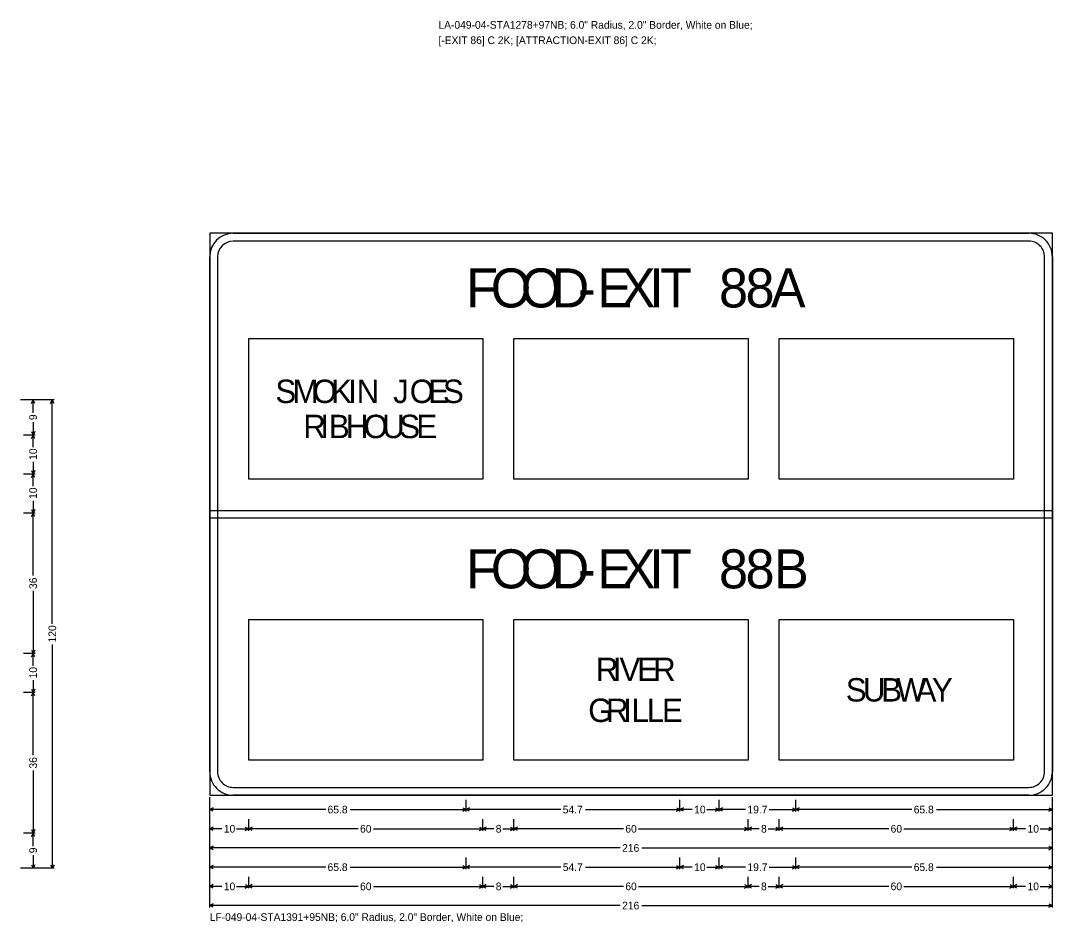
# Model space of a CAD drawing. Extents: x 667331 to 731245, y 738830 to 753817.
# Drawn here: x 729584.1 to 730060.1, y 746781.6 to 747197.6 of the extents above; entities that cross this region are included whole.
import ezdxf

# ---------------------------------------------------------------- set-up
doc = ezdxf.new("R2010")
doc.units = 0
doc.layers.add('R_SIGN', color=7, linetype='Continuous')

msp = doc.modelspace()

# ---------------------------------------------------------------- linework, layer by layer
at = {"layer": 'R_SIGN'}
for p, q in [((729689.3, 746986.04), (729689.3, 747050.84)), ((729689.3, 747050.84), (729797.3, 747050.84)), ((729797.3, 747050.84), (729797.3, 746986.04)), ((729811.7, 746986.04), (729811.7, 747050.84)), ((729811.7, 747050.84), (729919.7, 747050.84)), ((729919.7, 747050.84), (729919.7, 746986.04)), ((729934.1, 746986.04), (729934.1, 747050.84)), ((729934.1, 747050.84), (730042.1, 747050.84)), ((730042.1, 747050.84), (730042.1, 746986.04)), ((729599.57, 747022.58), (729584.06, 747022.58)), ((729590.71, 747022.58), (729585.39, 747022.58)), ((729589.03, 747021), (729589.82, 747022.58)), ((729589.82, 747016.58), (729589.82, 747022.58)), ((729590.61, 747021), (729589.82, 747022.58)), ((729597.89, 747021), (729598.68, 747022.58)), ((729598.68, 746919.34), (729598.68, 747022.58)), ((729599.47, 747021), (729598.68, 747022.58)), ((729589.82, 747012.38), (729589.82, 747006.38)), ((729590.71, 747006.38), (729585.39, 747006.38)), ((729589.03, 747007.96), (729589.82, 747006.38)), ((729589.03, 747004.8), (729589.82, 747006.38)), ((729590.61, 747007.96), (729589.82, 747006.38)), ((729589.82, 747000.73), (729589.82, 747006.38)), ((729590.61, 747004.8), (729589.82, 747006.38)), ((729589.03, 746989.96), (729589.82, 746988.38)), ((729589.82, 746994.04), (729589.82, 746988.38)), ((729590.61, 746989.96), (729589.82, 746988.38)), ((729590.71, 746988.38), (729585.39, 746988.38)), ((729589.03, 746986.8), (729589.82, 746988.38)), ((729589.82, 746982.73), (729589.82, 746988.38)), ((729590.61, 746986.8), (729589.82, 746988.38)), ((729797.3, 746986.04), (729689.3, 746986.04)), ((729919.7, 746986.04), (729811.7, 746986.04)), ((730042.1, 746986.04), (729934.1, 746986.04)), ((729589.82, 746976.04), (729589.82, 746970.38)), ((729589.03, 746971.96), (729589.82, 746970.38)), ((729590.61, 746971.96), (729589.82, 746970.38)), ((729590.71, 746970.38), (729585.39, 746970.38)), ((729589.03, 746968.8), (729589.82, 746970.38)), ((729589.82, 746941.51), (729589.82, 746970.38)), ((729590.61, 746968.8), (729589.82, 746970.38)), ((729589.82, 746934.45), (729589.82, 746905.58)), ((729689.3, 746856.44), (729689.3, 746921.24)), ((729689.3, 746921.24), (729797.3, 746921.24)), ((729797.3, 746921.24), (729797.3, 746856.44)), ((729811.7, 746856.44), (729811.7, 746921.24)), ((729811.7, 746921.24), (729919.7, 746921.24)), ((729919.7, 746921.24), (729919.7, 746856.44)), ((729934.1, 746856.44), (729934.1, 746921.24)), ((729934.1, 746921.24), (730042.1, 746921.24)), ((730042.1, 746921.24), (730042.1, 746856.44)), ((729598.68, 746909.82), (729598.68, 746806.58)), ((729590.71, 746905.58), (729585.39, 746905.58)), ((729589.03, 746907.16), (729589.82, 746905.58)), ((729589.03, 746904), (729589.82, 746905.58)), ((729590.61, 746907.16), (729589.82, 746905.58)), ((729589.82, 746899.93), (729589.82, 746905.58)), ((729590.61, 746904), (729589.82, 746905.58)), ((729589.82, 746893.24), (729589.82, 746887.58)), ((729590.71, 746887.58), (729585.39, 746887.58)), ((729589.03, 746889.16), (729589.82, 746887.58)), ((729589.03, 746886), (729589.82, 746887.58)), ((729590.61, 746889.16), (729589.82, 746887.58)), ((729589.82, 746858.71), (729589.82, 746887.58)), ((729590.61, 746886), (729589.82, 746887.58)), ((729797.3, 746856.44), (729689.3, 746856.44)), ((729919.7, 746856.44), (729811.7, 746856.44)), ((730042.1, 746856.44), (729934.1, 746856.44)), ((729589.82, 746851.65), (729589.82, 746822.78)), ((729671.3, 746788.42), (729671.3, 746839.36)), ((729671.3, 746832.71), (729671.3, 746838.03)), ((729789.65, 746832.71), (729789.65, 746838.03)), ((729888.29, 746832.71), (729888.29, 746838.03)), ((729906.29, 746832.71), (729906.29, 746838.03)), ((729941.75, 746832.71), (729941.75, 746838.03)), ((729941.75, 746832.71), (729941.75, 746838.03)), ((730060.1, 746788.42), (730060.1, 746839.36)), ((730060.1, 746832.71), (730060.1, 746838.03)), ((729672.89, 746834.39), (729671.3, 746833.6)), ((729724.81, 746833.6), (729671.3, 746833.6)), ((729672.89, 746832.81), (729671.3, 746833.6)), ((729736.14, 746833.6), (729789.65, 746833.6)), ((729788.07, 746834.39), (729789.65, 746833.6)), ((729788.07, 746832.81), (729789.65, 746833.6)), ((729791.24, 746834.39), (729789.65, 746833.6)), ((729833.33, 746833.6), (729789.65, 746833.6)), ((729791.24, 746832.81), (729789.65, 746833.6)), ((729844.62, 746833.6), (729888.29, 746833.6)), ((729886.71, 746834.39), (729888.29, 746833.6)), ((729886.71, 746832.81), (729888.29, 746833.6)), ((729889.88, 746834.39), (729888.29, 746833.6)), ((729893.95, 746833.6), (729888.29, 746833.6)), ((729889.88, 746832.81), (729888.29, 746833.6)), ((729900.64, 746833.6), (729906.29, 746833.6)), ((729904.71, 746834.39), (729906.29, 746833.6)), ((729904.71, 746832.81), (729906.29, 746833.6)), ((729907.88, 746834.39), (729906.29, 746833.6)), ((729918.54, 746833.6), (729906.29, 746833.6)), ((729907.88, 746832.81), (729906.29, 746833.6)), ((729929.5, 746833.6), (729941.75, 746833.6)), ((729940.17, 746834.39), (729941.75, 746833.6)), ((729940.17, 746832.81), (729941.75, 746833.6)), ((729943.34, 746834.39), (729941.75, 746833.6)), ((729995.26, 746833.6), (729941.75, 746833.6)), ((729943.34, 746832.81), (729941.75, 746833.6)), ((730006.59, 746833.6), (730060.1, 746833.6)), ((730058.52, 746834.39), (730060.1, 746833.6)), ((730058.52, 746832.81), (730060.1, 746833.6)), ((729671.3, 746823.86), (729671.3, 746829.17)), ((729689.3, 746823.86), (729689.3, 746829.17)), ((729797.3, 746823.86), (729797.3, 746829.17)), ((729811.7, 746823.86), (729811.7, 746829.17)), ((729919.7, 746823.86), (729919.7, 746829.17)), ((729934.1, 746823.86), (729934.1, 746829.17)), ((730042.1, 746823.86), (730042.1, 746829.17)), ((730042.1, 746823.86), (730042.1, 746829.17)), ((730060.1, 746823.86), (730060.1, 746829.17)), ((729589.03, 746824.36), (729589.82, 746822.78)), ((729590.61, 746824.36), (729589.82, 746822.78)), ((729672.89, 746825.53), (729671.3, 746824.74)), ((729676.96, 746824.74), (729671.3, 746824.74)), ((729672.89, 746823.95), (729671.3, 746824.74)), ((729683.65, 746824.74), (729689.3, 746824.74)), ((729687.72, 746825.53), (729689.3, 746824.74)), ((729687.72, 746823.95), (729689.3, 746824.74)), ((729690.89, 746825.53), (729689.3, 746824.74)), ((729739.78, 746824.74), (729689.3, 746824.74)), ((729690.89, 746823.95), (729689.3, 746824.74)), ((729746.82, 746824.74), (729797.3, 746824.74)), ((729795.72, 746825.53), (729797.3, 746824.74)), ((729795.72, 746823.95), (729797.3, 746824.74)), ((729798.89, 746825.53), (729797.3, 746824.74)), ((729802.39, 746824.74), (729797.3, 746824.74)), ((729798.89, 746823.95), (729797.3, 746824.74)), ((729806.61, 746824.74), (729811.7, 746824.74)), ((729810.12, 746825.53), (729811.7, 746824.74)), ((729810.12, 746823.95), (729811.7, 746824.74)), ((729813.29, 746825.53), (729811.7, 746824.74)), ((729862.18, 746824.74), (729811.7, 746824.74)), ((729813.29, 746823.95), (729811.7, 746824.74)), ((729869.22, 746824.74), (729919.7, 746824.74)), ((729918.12, 746825.53), (729919.7, 746824.74)), ((729918.12, 746823.95), (729919.7, 746824.74)), ((729921.29, 746825.53), (729919.7, 746824.74)), ((729924.79, 746824.74), (729919.7, 746824.74)), ((729921.29, 746823.95), (729919.7, 746824.74)), ((729929.01, 746824.74), (729934.1, 746824.74)), ((729932.52, 746825.53), (729934.1, 746824.74)), ((729932.52, 746823.95), (729934.1, 746824.74)), ((729935.69, 746825.53), (729934.1, 746824.74)), ((729984.58, 746824.74), (729934.1, 746824.74)), ((729935.69, 746823.95), (729934.1, 746824.74)), ((729991.62, 746824.74), (730042.1, 746824.74)), ((730040.52, 746825.53), (730042.1, 746824.74)), ((730040.52, 746823.95), (730042.1, 746824.74)), ((730043.69, 746825.53), (730042.1, 746824.74)), ((730047.76, 746824.74), (730042.1, 746824.74)), ((730043.69, 746823.95), (730042.1, 746824.74)), ((730054.45, 746824.74), (730060.1, 746824.74)), ((730058.52, 746825.53), (730060.1, 746824.74)), ((730058.52, 746823.95), (730060.1, 746824.74)), ((729590.71, 746822.78), (729585.39, 746822.78)), ((729590.71, 746822.78), (729585.39, 746822.78)), ((729589.03, 746821.2), (729589.82, 746822.78)), ((729589.82, 746816.78), (729589.82, 746822.78)), ((729590.61, 746821.2), (729589.82, 746822.78)), ((729671.3, 746815), (729671.3, 746820.31)), ((730060.1, 746815), (730060.1, 746820.31)), ((729672.89, 746816.68), (729671.3, 746815.88)), ((729860.72, 746815.88), (729671.3, 746815.88)), ((729672.89, 746815.09), (729671.3, 746815.88)), ((729870.69, 746815.88), (730060.1, 746815.88)), ((730058.52, 746816.68), (730060.1, 746815.88)), ((730058.52, 746815.09), (730060.1, 746815.88)), ((729589.82, 746812.58), (729589.82, 746806.58)), ((729671.3, 746806.14), (729671.3, 746811.45)), ((729789.65, 746806.14), (729789.65, 746811.45)), ((729888.29, 746806.14), (729888.29, 746811.45)), ((729906.29, 746806.14), (729906.29, 746811.45)), ((729941.75, 746806.14), (729941.75, 746811.45)), ((729941.75, 746806.14), (729941.75, 746811.45)), ((730060.1, 746806.14), (730060.1, 746811.45)), ((729599.57, 746806.58), (729584.06, 746806.58)), ((729590.71, 746806.58), (729585.39, 746806.58)), ((729589.03, 746808.16), (729589.82, 746806.58)), ((729590.61, 746808.16), (729589.82, 746806.58)), ((729597.89, 746808.16), (729598.68, 746806.58)), ((729599.47, 746808.16), (729598.68, 746806.58)), ((729672.89, 746807.82), (729671.3, 746807.02)), ((729724.81, 746807.02), (729671.3, 746807.02)), ((729672.89, 746806.23), (729671.3, 746807.02)), ((729736.14, 746807.02), (729789.65, 746807.02)), ((729788.07, 746807.82), (729789.65, 746807.02)), ((729788.07, 746806.23), (729789.65, 746807.02)), ((729791.24, 746807.82), (729789.65, 746807.02)), ((729833.33, 746807.02), (729789.65, 746807.02)), ((729791.24, 746806.23), (729789.65, 746807.02)), ((729844.62, 746807.02), (729888.29, 746807.02)), ((729886.71, 746807.82), (729888.29, 746807.02)), ((729886.71, 746806.23), (729888.29, 746807.02)), ((729889.88, 746807.82), (729888.29, 746807.02)), ((729893.95, 746807.02), (729888.29, 746807.02)), ((729889.88, 746806.23), (729888.29, 746807.02)), ((729900.64, 746807.02), (729906.29, 746807.02)), ((729904.71, 746807.82), (729906.29, 746807.02)), ((729904.71, 746806.23), (729906.29, 746807.02)), ((729907.88, 746807.82), (729906.29, 746807.02)), ((729918.54, 746807.02), (729906.29, 746807.02)), ((729907.88, 746806.23), (729906.29, 746807.02)), ((729929.5, 746807.02), (729941.75, 746807.02)), ((729940.17, 746807.82), (729941.75, 746807.02)), ((729940.17, 746806.23), (729941.75, 746807.02)), ((729943.34, 746807.82), (729941.75, 746807.02)), ((729995.26, 746807.02), (729941.75, 746807.02)), ((729943.34, 746806.23), (729941.75, 746807.02)), ((730006.59, 746807.02), (730060.1, 746807.02)), ((730058.52, 746807.82), (730060.1, 746807.02)), ((730058.52, 746806.23), (730060.1, 746807.02)), ((729671.3, 746797.28), (729671.3, 746802.6)), ((729689.3, 746797.28), (729689.3, 746802.6)), ((729797.3, 746797.28), (729797.3, 746802.6)), ((729811.7, 746797.28), (729811.7, 746802.6)), ((729919.7, 746797.28), (729919.7, 746802.6)), ((729934.1, 746797.28), (729934.1, 746802.6)), ((730042.1, 746797.28), (730042.1, 746802.6)), ((730042.1, 746797.28), (730042.1, 746802.6)), ((730060.1, 746797.28), (730060.1, 746802.6)), ((729672.89, 746798.96), (729671.3, 746798.17)), ((729676.96, 746798.17), (729671.3, 746798.17)), ((729672.89, 746797.37), (729671.3, 746798.17)), ((729683.65, 746798.17), (729689.3, 746798.17)), ((729687.72, 746798.96), (729689.3, 746798.17)), ((729687.72, 746797.37), (729689.3, 746798.17)), ((729690.89, 746798.96), (729689.3, 746798.17)), ((729739.78, 746798.17), (729689.3, 746798.17)), ((729690.89, 746797.37), (729689.3, 746798.17)), ((729746.82, 746798.17), (729797.3, 746798.17)), ((729795.72, 746798.96), (729797.3, 746798.17)), ((729795.72, 746797.37), (729797.3, 746798.17)), ((729798.89, 746798.96), (729797.3, 746798.17)), ((729802.39, 746798.17), (729797.3, 746798.17)), ((729798.89, 746797.37), (729797.3, 746798.17)), ((729806.61, 746798.17), (729811.7, 746798.17)), ((729810.12, 746798.96), (729811.7, 746798.17)), ((729810.12, 746797.37), (729811.7, 746798.17)), ((729813.29, 746798.96), (729811.7, 746798.17)), ((729862.18, 746798.17), (729811.7, 746798.17)), ((729813.29, 746797.37), (729811.7, 746798.17)), ((729869.22, 746798.17), (729919.7, 746798.17)), ((729918.12, 746798.96), (729919.7, 746798.17)), ((729918.12, 746797.37), (729919.7, 746798.17)), ((729921.29, 746798.96), (729919.7, 746798.17)), ((729924.79, 746798.17), (729919.7, 746798.17)), ((729921.29, 746797.37), (729919.7, 746798.17)), ((729929.01, 746798.17), (729934.1, 746798.17)), ((729932.52, 746798.96), (729934.1, 746798.17)), ((729932.52, 746797.37), (729934.1, 746798.17)), ((729935.69, 746798.96), (729934.1, 746798.17)), ((729984.58, 746798.17), (729934.1, 746798.17)), ((729935.69, 746797.37), (729934.1, 746798.17)), ((729991.62, 746798.17), (730042.1, 746798.17)), ((730040.52, 746798.96), (730042.1, 746798.17)), ((730040.52, 746797.37), (730042.1, 746798.17)), ((730043.69, 746798.96), (730042.1, 746798.17)), ((730047.76, 746798.17), (730042.1, 746798.17)), ((730043.69, 746797.37), (730042.1, 746798.17)), ((730054.45, 746798.17), (730060.1, 746798.17)), ((730058.52, 746798.96), (730060.1, 746798.17)), ((730058.52, 746797.37), (730060.1, 746798.17)), ((729672.89, 746790.1), (729671.3, 746789.31)), ((730058.52, 746790.1), (730060.1, 746789.31)), ((729860.72, 746789.31), (729671.3, 746789.31)), ((729672.89, 746788.52), (729671.3, 746789.31)), ((729870.69, 746789.31), (730060.1, 746789.31)), ((730058.52, 746788.52), (730060.1, 746789.31))]:
    msp.add_line(p, q, dxfattribs=at)
for points in [[(729671.3, 746840.24), (730060.1, 746840.24), (730060.1, 747099.44), (729671.3, 747099.44), (729671.3, 746840.24), (729671.3, 746840.24)], [(729682.1, 747099.44), (730049.3, 747099.44)], [(730049.3, 747095.84), (729682.1, 747095.84)], [(729671.3, 746851.04), (729671.3, 747088.64)], [(729674.9, 747088.64), (729674.9, 746851.04)], [(730056.5, 746851.04), (730056.5, 747088.64)], [(730060.1, 747088.64), (730060.1, 746851.04)], [(730060.1, 746968.04), (729671.3, 746968.04), (729671.3, 746971.64), (730060.1, 746971.64), (730060.1, 746968.04), (730060.1, 746968.04)], [(729682.1, 746843.84), (730049.3, 746843.84)], [(730049.3, 746840.24), (729682.1, 746840.24)]]:
    msp.add_lwpolyline(points, dxfattribs=at)
for centre, radius, start, end in [((729682.1, 747088.64), 10.8, 90.0002, 179.9998), ((730049.3, 747088.64), 10.8, 0, 90.0002), ((729682.1, 747088.64), 7.2, 90.0002, 179.9998), ((730049.3, 747088.64), 7.2, 0, 90.0002), ((729682.1, 746851.04), 10.8, 179.9998, 270.0001), ((729682.1, 746851.04), 7.2, 179.9998, 270.0001), ((730049.3, 746851.04), 10.8, 270.0001, 0.0003), ((730049.3, 746851.04), 7.2, 270.0001, 0.0003)]:
    msp.add_arc(centre, radius, start, end, dxfattribs=at)

# ---------------------------------------------------------------- texts
for s, height, p in [('LA-049-04-STA1278+97NB; 6.0" Radius, 2.0" Border, White on Blue; ', 3.5433, (729776.84, 747193.82)), ('[-EXIT 86] C 2K; [ATTRACTION-EXIT 86] C 2K; ', 3.5433, (729776.84, 747186.74)), ('F', 18, (729789.65, 747065.24)), ('O', 18, (729800.99, 747065.24)), ('O', 18, (729814.85, 747065.24)), ('D', 18, (729829.07, 747065.24)), ('E', 18, (729850.13, 747065.24)), ('X', 18, (729860.93, 747065.24)), ('I', 18, (729874.07, 747065.24)), ('T', 18, (729879.11, 747065.24)), ('8', 18, (729906.29, 747065.24)), ('8', 18, (729918.53, 747065.24)), ('A', 18, (729930.23, 747065.24)), ('-', 18, (729841.31, 747065.24)), ('S', 10.8, (729701.61, 747021.14)), ('M', 10.8, (729709.5, 747021.14)), ('O', 10.8, (729718.79, 747021.14)), ('K', 10.8, (729727.32, 747021.14)), ('I', 10.8, (729735.2, 747021.14)), ('N', 10.8, (729739.09, 747021.14)), ('J', 10.8, (729755.94, 747021.14)), ('O', 10.8, (729763.61, 747021.14)), ('E', 10.8, (729772.14, 747021.14)), ('S', 10.8, (729778.94, 747021.14)), ('R', 10.8, (729714.47, 747004.94)), ('I', 10.8, (729722.35, 747004.94)), ('B', 10.8, (729726.24, 747004.94)), ('H', 10.8, (729734.12, 747004.94)), ('O', 10.8, (729742.33, 747004.94)), ('U', 10.8, (729750.86, 747004.94)), ('S', 10.8, (729758.75, 747004.94)), ('E', 10.8, (729766.63, 747004.94)), ('F', 18, (729789.65, 746935.64)), ('O', 18, (729800.99, 746935.64)), ('O', 18, (729814.85, 746935.64)), ('D', 18, (729829.07, 746935.64)), ('E', 18, (729850.13, 746935.64)), ('X', 18, (729860.93, 746935.64)), ('I', 18, (729874.07, 746935.64)), ('T', 18, (729879.11, 746935.64)), ('8', 18, (729906.29, 746935.64)), ('8', 18, (729918.53, 746935.64)), ('B', 18, (729931.67, 746935.64)), ('-', 18, (729841.31, 746935.64)), ('R', 10.8, (729849.45, 746892.89)), ('I', 10.8, (729857.33, 746892.89)), ('V', 10.8, (729860.36, 746892.89)), ('E', 10.8, (729868.56, 746892.89)), ('R', 10.8, (729875.91, 746892.89)), ('S', 10.8, (729964.77, 746883.44)), ('U', 10.8, (729972.66, 746883.44)), ('B', 10.8, (729981.08, 746883.44)), ('W', 10.8, (729988.1, 746883.44)), ('A', 10.8, (729996.96, 746883.44)), ('Y', 10.8, (730004.52, 746883.44)), ('G', 10.8, (729845.94, 746873.99)), ('R', 10.8, (729854.15, 746873.99)), ('I', 10.8, (729862.03, 746873.99)), ('L', 10.8, (729865.92, 746873.99)), ('L', 10.8, (729872.94, 746873.99)), ('E', 10.8, (729879.96, 746873.99)), ('65.8', 3.543, (729725.7, 746831.83)), ('54.7', 3.543, (729834.21, 746831.83)), ('10', 3.543, (729894.83, 746831.83)), ('19.7', 3.543, (729919.43, 746831.83)), ('65.8', 3.543, (729996.15, 746831.83)), ('10', 3.543, (729677.84, 746822.97)), ('60', 3.543, (729740.67, 746822.97)), ('8', 3.54, (729803.28, 746822.97)), ('60', 3.543, (729863.07, 746822.97)), ('8', 3.54, (729925.68, 746822.97)), ('60', 3.543, (729985.47, 746822.97)), ('10', 3.543, (730048.64, 746822.97)), ('216', 3.543, (729861.6, 746814.11)), ('65.8', 3.543, (729725.7, 746805.25)), ('54.7', 3.543, (729834.21, 746805.25)), ('10', 3.543, (729894.83, 746805.25)), ('19.7', 3.543, (729919.43, 746805.25)), ('65.8', 3.543, (729996.15, 746805.25)), ('10', 3.543, (729677.84, 746796.39)), ('60', 3.543, (729740.67, 746796.39)), ('8', 3.54, (729803.28, 746796.39)), ('60', 3.543, (729863.07, 746796.39)), ('8', 3.54, (729925.68, 746796.39)), ('60', 3.543, (729985.47, 746796.39)), ('10', 3.543, (730048.64, 746796.39)), ('216', 3.543, (729861.6, 746787.54)), ('LF-049-04-STA1391+95NB; 6.0" Radius, 2.0" Border, White on Blue; ', 3.5433, (729671.3, 746782.22))]:
    msp.add_text(s, height=height, dxfattribs=at).set_placement(p)
for s, height, p in [('9', 3.54, (729591.59, 747013.27)), ('10', 3.543, (729591.59, 746994.92)), ('10', 3.543, (729591.59, 746976.92)), ('36', 3.543, (729591.59, 746935.34)), ('120', 3.543, (729600.45, 746910.7)), ('10', 3.543, (729591.59, 746894.12)), ('36', 3.543, (729591.59, 746852.54)), ('9', 3.54, (729591.59, 746813.47))]:
    msp.add_text(s, height=height, rotation=90.0002, dxfattribs=at).set_placement(p)

doc.saveas('drawing.dxf')
